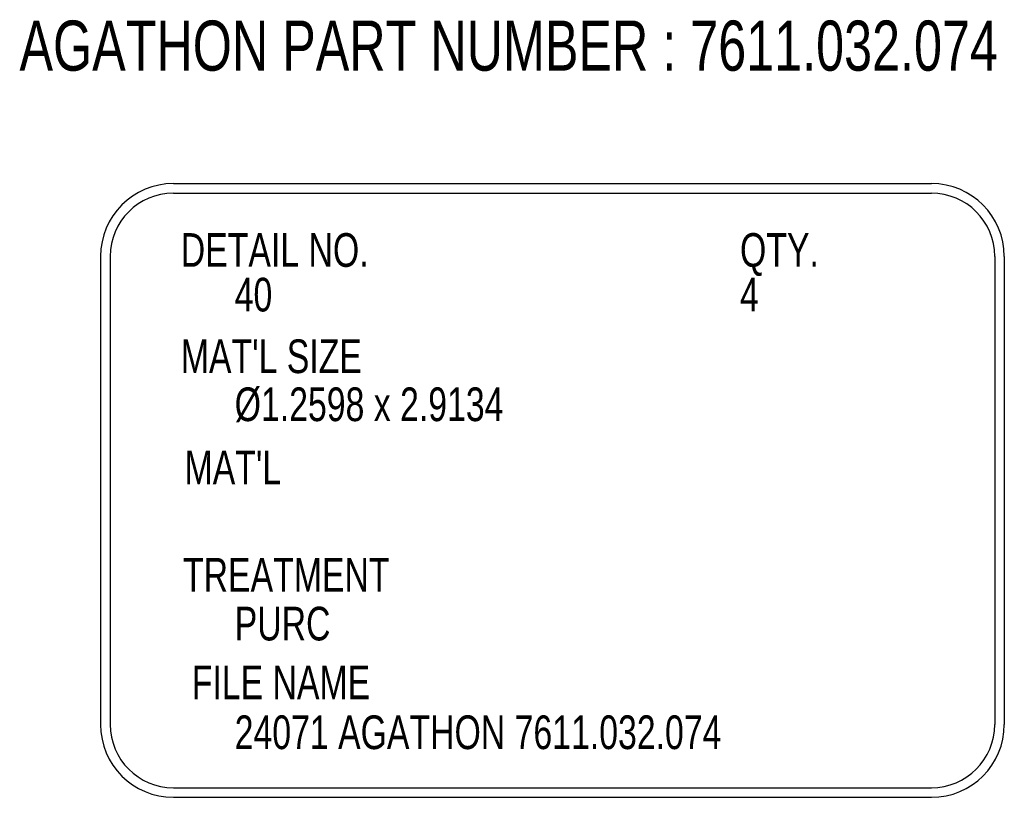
# Model space of a CAD drawing. Header units: inches. Extents: x 1880 to 2363, y -453 to -54.
# Tile 801 of 1056: x 2062.32 to 2064.37, y -123.53 to -121.91. Entities that reach past the tile are written whole.
import ezdxf

# ---------------------------------------------------------------- set-up
doc = ezdxf.new("R2010")
doc.units = ezdxf.units.IN
doc.header["$LTSCALE"] = 0.5
doc.header["$MEASUREMENT"] = 0
doc.layers.add('SID-M-D', color=42, linetype='Continuous')
doc.layers.add('SID-M-M', color=233, linetype='Continuous')
doc.styles.add('SLDTEXTSTYLE0', font='TXT', dxfattribs={"width": 0.595745})

msp = doc.modelspace()

# ---------------------------------------------------------------- linework, layer by layer
at = {"layer": 'SID-M-M'}
for p, q in [((2062.64116, -122.25119), (2064.21565, -122.25119)), ((2062.64116, -122.27119), (2064.21565, -122.27119)), ((2062.48991, -122.40244), (2062.48991, -123.37533)), ((2062.50991, -122.40244), (2062.50991, -123.37533)), ((2064.3469, -122.40244), (2064.3469, -123.37533)), ((2064.3669, -122.40244), (2064.3669, -123.37533)), ((2062.64116, -123.50658), (2064.21565, -123.50658)), ((2062.64116, -123.52658), (2064.21565, -123.52658))]:
    msp.add_line(p, q, dxfattribs=at)
for centre, radius, start, end in [((2062.64116, -122.40244), 0.15125, 90, 180), ((2064.21565, -122.40244), 0.15125, 0, 90), ((2062.64116, -122.40244), 0.13125, 90, 180), ((2064.21565, -122.40244), 0.13125, 0, 90), ((2062.64116, -123.37533), 0.15125, 180, 270), ((2062.64116, -123.37533), 0.13125, 180, 270), ((2064.21565, -123.37533), 0.13125, 270, 0), ((2064.21565, -123.37533), 0.15125, 270, 0)]:
    msp.add_arc(centre, radius, start, end, dxfattribs=at)

# ---------------------------------------------------------------- texts
at = {"layer": 'SID-M-D', "style": 'SLDTEXTSTYLE0', "width": 0.75}
for s, height, p in [('AGATHON PART NUMBER : 7611.032.074', 0.1041667, (2062.32157, -122.0166)), ('DETAIL NO.', 0.07, (2062.65656, -122.42415)), ('QTY.', 0.07, (2063.818, -122.42415)), ('40', 0.07, (2062.76853, -122.51692)), ('4', 0.07, (2063.818, -122.51692)), ("MAT'L SIZE", 0.07, (2062.65656, -122.64505)), ('Ø1.2598 x 2.9134', 0.07, (2062.76853, -122.74482)), ("MAT'L", 0.07, (2062.66441, -122.87602)), ('TREATMENT', 0.07, (2062.66113, -123.09926)), ('PURC', 0.07, (2062.76853, -123.20056)), ('FILE NAME', 0.07, (2062.67932, -123.32274)), ('24071 AGATHON 7611.032.074', 0.07, (2062.76853, -123.42638))]:
    msp.add_text(s, height=height, dxfattribs=at).set_placement(p)

doc.saveas('drawing.dxf')
